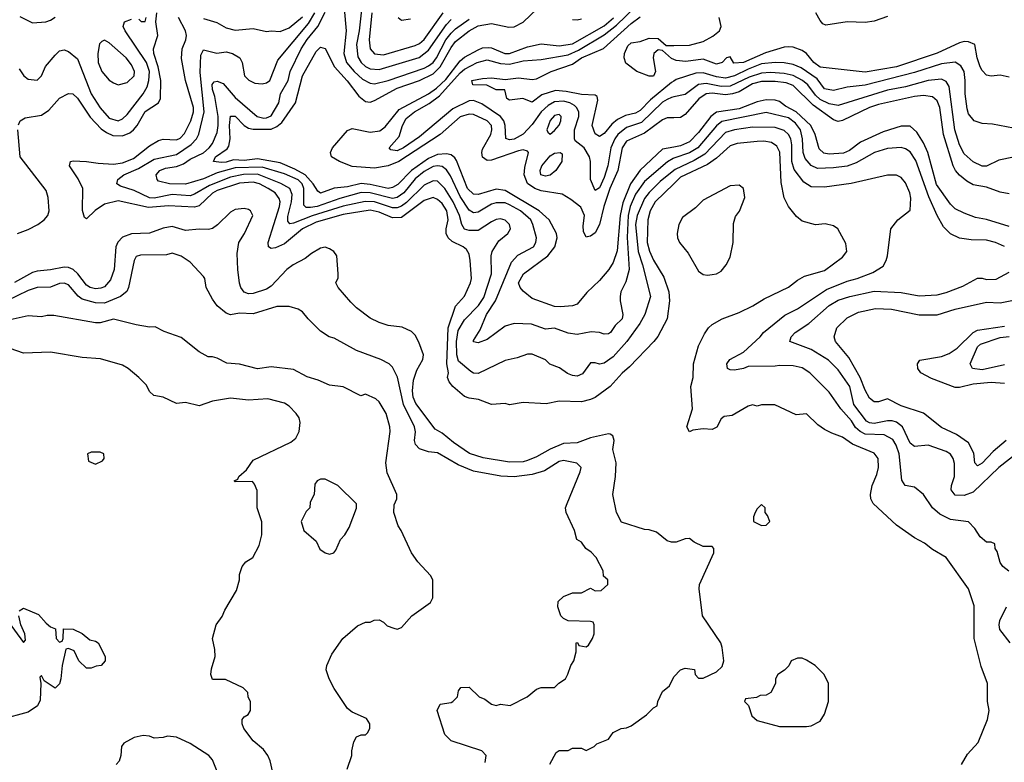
# Model space of a CAD drawing. Header units: inches. Extents: x 1793402 to 1900366, y 320852 to 470679.
# Tile 364 of 604: x 1847093 to 1851469, y 430659 to 433960. Entities that reach past the tile are written whole.
import ezdxf

# ---------------------------------------------------------------- set-up
doc = ezdxf.new("R2010")
doc.units = ezdxf.units.IN
doc.header["$MEASUREMENT"] = 0
doc.layers.add('B8443', color=7, linetype='Continuous')
doc.layers.add('B8453', color=7, linetype='Continuous')

msp = doc.modelspace()

# ---------------------------------------------------------------- linework, layer by layer
at = {"layer": 'B8443', "color": 4}
for points, elevation in [([(1848618.4, 434070), (1848601.7, 433910), (1848589, 433850), (1848595.2, 433795.2), (1848610.4, 433770), (1848630, 433752.2), (1848650, 433742), (1848690, 433738), (1848868.6, 433791.4), (1848910, 433824.4), (1848990, 433938.7), (1849010, 433961.1)], 332), ([(1847086.8, 433493.2), (1847095.3, 433510), (1847116.5, 433523.5), (1847190, 433536.3), (1847221.7, 433558.3), (1847270, 433611), (1847310, 433631.3), (1847329, 433631), (1847350, 433610.8), (1847406.4, 433526.4), (1847454.8, 433474.8), (1847478, 433458), (1847506, 433446), (1847550, 433443.1), (1847582.7, 433457.3), (1847598.4, 433470), (1847615.1, 433490), (1847650, 433552.7), (1847709.5, 433590.5), (1847718, 433610), (1847719.7, 433690), (1847708.7, 433750), (1847688.4, 433810), (1847686.9, 433830), (1847706.5, 433890), (1847697.2, 433950), (1847702.1, 433990)], 344), ([(1850000, 433290.2), (1849939.5, 433240.5), (1849890, 433191.5), (1849870, 433165.1), (1849837.3, 433090), (1849830.2, 433050), (1849841.3, 432930), (1849860.9, 432870), (1849895.5, 432730), (1849870.4, 432650), (1849848.2, 432610), (1849790.3, 432529.7), (1849730, 432462), (1849690, 432433.2), (1849670, 432428.7), (1849650, 432435.3), (1849630, 432435.3), (1849594.4, 432385.6), (1849570, 432376), (1849550, 432378), (1849527.6, 432387.6), (1849492.1, 432412.1), (1849449.1, 432429.1), (1849428.9, 432448.9), (1849370, 432473.2), (1849350, 432474), (1849303.5, 432456.5), (1849250, 432446), (1849130, 432387), (1849110, 432389.3), (1849097, 432397), (1849042.4, 432442.4), (1849035.4, 432470), (1849033.5, 432530), (1849042, 432578), (1849070, 432625.5), (1849131.3, 432690), (1849154.7, 432725.3), (1849189.6, 432830), (1849187.3, 432910), (1849192.3, 432930), (1849222.5, 432977.5), (1849262, 433010), (1849274, 433030), (1849269, 433050), (1849250, 433069), (1849230, 433074.5), (1849210, 433071.8), (1849190, 433062), (1849130, 433023.6), (1849090, 433022.4), (1849070, 433029.6), (1849057.6, 433050), (1849047.4, 433090), (1849019.8, 433150), (1848982, 433210), (1848950, 433241.6), (1848930, 433244.2), (1848890, 433224.7), (1848812.2, 433147.8), (1848790, 433130.9), (1848770, 433123.1), (1848750, 433124.5), (1848670, 433149.8), (1848627.5, 433152.5), (1848530, 433131.6), (1848392, 433088), (1848310, 433055.6), (1848293.2, 433053.2), (1848284.4, 433064.4), (1848284.7, 433084.7), (1848300.4, 433150), (1848303.8, 433183.8), (1848293.6, 433210), (1848252.6, 433232.6), (1848150, 433273.3), (1848087.9, 433272.1), (1848030, 433260.3), (1847936.8, 433223.2), (1847870, 433184), (1847850, 433177.7), (1847770, 433183.1), (1847690, 433166.8), (1847670, 433168.7), (1847601, 433201), (1847540.4, 433220.4), (1847524, 433230), (1847529.2, 433250), (1847556, 433270), (1847621.1, 433298.9), (1847690, 433340.2), (1847790, 433360.3), (1847854.6, 433405.4), (1847877.6, 433430), (1847888.2, 433451.8), (1847912.6, 433550), (1847894.9, 433725.1), (1847898, 433802), (1847910, 433826), (1847969.2, 433810.8), (1848010, 433817.3), (1848038, 433810), (1848071, 433790), (1848081, 433770), (1848091.1, 433711.1), (1848111.1, 433691.1), (1848138, 433678), (1848170, 433674.8), (1848190, 433678.8), (1848204, 433690), (1848240.4, 433779.6), (1848376.5, 433943.5), (1848404.1, 433990)], 332), ([(1850000, 433344.2), (1849996.9, 433343.1), (1849971.1, 433328.9), (1849870, 433241.3), (1849830, 433185.1), (1849805.2, 433130), (1849797.5, 433090), (1849792.3, 432992.3), (1849801.3, 432850), (1849785.8, 432794.2), (1849764, 432750), (1849760.7, 432730), (1849760.7, 432710), (1849773.4, 432650), (1849770.6, 432630), (1849739.8, 432600.2), (1849718, 432570), (1849710, 432564), (1849690, 432562.7), (1849669.5, 432569.5), (1849632, 432572), (1849570, 432560.7), (1849530, 432567), (1849470, 432589.5), (1849430, 432585.1), (1849367.2, 432607.2), (1849290, 432609.4), (1849250, 432598), (1849170, 432539), (1849130, 432524), (1849110, 432528.7), (1849110, 432534), (1849138.9, 432581.1), (1849167.8, 432650), (1849206.6, 432710), (1849277.7, 432882.3), (1849306.6, 432913.4), (1849376, 432950), (1849386.6, 432970), (1849389.4, 432990), (1849373.6, 433050), (1849363.6, 433070), (1849318.4, 433110), (1849270, 433137.7), (1849250, 433145.4), (1849210, 433146.6), (1849190, 433139.7), (1849130, 433104.2), (1849110, 433101.6), (1849090, 433114), (1849050, 433174), (1849006.7, 433266.7), (1848990, 433292), (1848970, 433307.8), (1848950, 433311.2), (1848930, 433308.2), (1848890, 433285.4), (1848850, 433252.8), (1848799.5, 433190), (1848770, 433169.8), (1848750, 433165.6), (1848650, 433190.8), (1848610, 433191.8), (1848515, 433165), (1848414, 433130), (1848385.1, 433125.1), (1848365.9, 433125.9), (1848355.6, 433135.6), (1848355.6, 433210), (1848348.3, 433230), (1848330, 433248.3), (1848270, 433275.3), (1848170, 433305.3), (1848050, 433301), (1847970, 433279.8), (1847910, 433252.3), (1847830, 433228.4), (1847758, 433230), (1847710, 433242), (1847704, 433250), (1847699, 433270), (1847715.3, 433290), (1847740.5, 433299.5), (1847790, 433307), (1847820.6, 433319.4), (1847850, 433339.5), (1847910, 433368.9), (1847935.1, 433390), (1847949.6, 433410), (1847970, 433458), (1847975.1, 433490), (1847974.5, 433530), (1847959.3, 433619.3), (1847949.7, 433650.3), (1847948.5, 433671.5), (1847956.5, 433683.5), (1847970, 433687.3), (1847996.7, 433676.7), (1848050, 433614.9), (1848147.7, 433530), (1848177.1, 433522.9), (1848190, 433523.7), (1848210, 433533.4), (1848244.2, 433590), (1848251.5, 433630), (1848285.4, 433690), (1848294.3, 433730), (1848343.1, 433830), (1848370, 433872.2), (1848418.3, 433930), (1848450, 433993.4)], 328), ([(1850000, 433393.9), (1849950, 433384.2), (1849850, 433291.8), (1849806.9, 433230), (1849773.6, 433146.4), (1849761.1, 433090), (1849747.9, 432932.1), (1849730, 432881.2), (1849710.3, 432849.7), (1849670, 432801.2), (1849612.8, 432747.2), (1849570, 432695.3), (1849550, 432688), (1849496.3, 432683.7), (1849470, 432685.1), (1849370, 432721.2), (1849330, 432754), (1849317.2, 432770), (1849309.5, 432790), (1849332.3, 432830), (1849439.6, 432910), (1849471.3, 432950), (1849481.3, 432990), (1849478, 433010), (1849445.6, 433070), (1849400.7, 433110), (1849250, 433200.5), (1849210, 433206.6), (1849130, 433182.9), (1849110, 433185.1), (1849083, 433210), (1849033.8, 433333.8), (1849026.3, 433346.3), (1849010, 433359.7), (1848990, 433364.4), (1848950, 433360.8), (1848910, 433343.8), (1848834.3, 433290), (1848773.2, 433226.8), (1848750, 433213.5), (1848730, 433209.8), (1848650, 433228), (1848610, 433231.6), (1848550, 433216.8), (1848490, 433211.5), (1848430, 433189.6), (1848417.5, 433197.5), (1848397.4, 433230), (1848361.1, 433270), (1848315.8, 433295.8), (1848250, 433323.8), (1848150, 433341.6), (1848090, 433334.6), (1848042.5, 433337.5), (1848010, 433326.4), (1847990, 433324.8), (1847954, 433330), (1847962.9, 433350), (1848014.3, 433385.7), (1848022.4, 433397.6), (1848028.2, 433430), (1848024.4, 433490), (1848030, 433531.3), (1848050, 433530.7), (1848090.3, 433490.3), (1848110, 433478.4), (1848130, 433473.7), (1848210, 433474), (1848235.3, 433484.7), (1848257.6, 433502.4), (1848318.4, 433590), (1848349.6, 433710), (1848410, 433818), (1848430, 433838), (1848450, 433832), (1848492.4, 433750), (1848548.1, 433688.1), (1848599.4, 433619.4), (1848630, 433596.4), (1848650, 433594), (1848670, 433600.3), (1848770, 433656.1), (1848870, 433689.2), (1848930, 433719.7), (1848961.8, 433750), (1849010, 433836.4), (1849030, 433862.6), (1849090, 433910.3), (1849130, 433932.6), (1849190, 433943.2), (1849266.4, 433926.4), (1849290, 433928.9), (1849330.7, 433949.3), (1849394, 434010)], 324), ([(1848534.9, 434010), (1848543.7, 433910), (1848533.1, 433810), (1848545.7, 433770), (1848578.7, 433730), (1848616.4, 433696.4), (1848650, 433677.6), (1848670, 433675.3), (1848730, 433690.3), (1848890, 433744), (1848910, 433754.6), (1848929.8, 433770.2), (1848944.4, 433790), (1848986.8, 433870), (1849010, 433900.3), (1849030, 433919.6), (1849090, 433962)], 328), ([(1848658, 433990), (1848646, 433870), (1848650.4, 433830), (1848670, 433808.2), (1848710, 433803.7), (1848850, 433845.7), (1848870, 433854.9), (1848890, 433872), (1848974, 433990)], 336), ([(1850000, 433616.8), (1849990, 433614.7), (1849970, 433606), (1849950, 433592.8), (1849856.8, 433503.2), (1849790, 433480.4), (1849750.3, 433450), (1849736.9, 433430), (1849720.2, 433390), (1849707.2, 433310), (1849690, 433259.3), (1849670, 433213.2), (1849650, 433201.2), (1849629.6, 433250), (1849629.5, 433329.5), (1849624.5, 433350), (1849601.2, 433390), (1849562, 433422), (1849559, 433430), (1849558.4, 433470), (1849576.9, 433530), (1849577.6, 433550), (1849567.6, 433570), (1849558.2, 433578.2), (1849538, 433590), (1849510, 433598.2), (1849470, 433595.3), (1849441.4, 433578.6), (1849410.3, 433550), (1849370, 433494), (1849330, 433451.5), (1849290, 433429.7), (1849270, 433425.6), (1849252.7, 433432.7), (1849249.7, 433490), (1849244, 433510), (1849229.8, 433529.8), (1849146.5, 433586.5), (1849110, 433600.5), (1849090, 433599.7), (1849016.9, 433563.1), (1848870, 433439.7), (1848798, 433390), (1848770, 433377), (1848741.5, 433381.5), (1848734, 433390), (1848779.1, 433440.9), (1848793.6, 433490), (1848810, 433520.5), (1848847.3, 433550), (1848912.3, 433587.7), (1848957.9, 433622.1), (1849050, 433723.1), (1849070, 433739.6), (1849126, 433770), (1849170, 433781.1), (1849230, 433765.2), (1849270, 433762), (1849330, 433776.5), (1849410, 433782.6), (1849530, 433803.9), (1849576.1, 433823.9), (1849690, 433892.2), (1849744.4, 433935.6), (1849830, 434017.7)], 312), ([(1847090, 433742), (1847111.3, 433710), (1847130, 433696), (1847170, 433691), (1847189.4, 433710.6), (1847207.5, 433752.5), (1847250, 433802.8), (1847270, 433821), (1847290, 433826), (1847310, 433818.8), (1847350, 433786), (1847410, 433630.8), (1847450, 433567.7), (1847490, 433523), (1847530, 433510.8), (1847550, 433518.8), (1847570, 433538.8), (1847640.7, 433630), (1847658.7, 433661.3), (1847667.1, 433690), (1847669.8, 433730), (1847656, 433770), (1847560.9, 433910), (1847552.7, 433930), (1847559, 433950), (1847590, 433962.8)], 348), ([(1847093.7, 433973.7), (1847150, 433946), (1847208.9, 433951.1), (1847230, 433958), (1847250, 433971.3)], 352), ([(1850000, 433230.6), (1849917, 433150), (1849894.6, 433110), (1849883.6, 433070), (1849882, 432970), (1849891.3, 432931.3), (1849910, 432890.7), (1849955.8, 432815.8), (1849977.6, 432750), (1849980.4, 432710), (1849970.7, 432630), (1849928.1, 432551.9), (1849910.4, 432529.6), (1849802.8, 432417.2), (1849770, 432389.2), (1849717.1, 432330), (1849650, 432281.3), (1849630, 432271.3), (1849590, 432261.3), (1849490, 432264.5), (1849432.7, 432252.7), (1849330, 432259), (1849270, 432249), (1849250, 432254), (1849190, 432249.2), (1849132.1, 432272.1), (1849090, 432278), (1849070, 432286), (1849017.2, 432330), (1849002, 432350), (1848994, 432370), (1848998, 432390), (1848990.9, 432430.9), (1848996.4, 432590), (1849030, 432686.8), (1849070, 432731), (1849096, 432790), (1849101.2, 432810), (1849095.1, 432890), (1849090, 432918), (1849078, 432938), (1849064, 432950), (1849014.9, 432974.9), (1848997, 432990), (1848987.3, 433010), (1848987.6, 433030), (1848997.4, 433070), (1848991.1, 433110), (1848970, 433142.9), (1848950, 433160.7), (1848930, 433169.6), (1848890, 433156.3), (1848790, 433080.4), (1848750, 433079.2), (1848690, 433104.8), (1848650, 433112.8), (1848530, 433093.8), (1848410, 433060.3), (1848349.5, 433030.5), (1848270, 432963.1), (1848230, 432945.6), (1848210, 432942.7), (1848199, 432950), (1848197, 432970), (1848247.3, 433130), (1848249.7, 433150), (1848245.7, 433165.7), (1848227.6, 433190), (1848197.6, 433210), (1848158, 433230), (1848130, 433237.2), (1848070, 433233.6), (1847970, 433200.3), (1847950, 433189.7), (1847890, 433133), (1847870, 433126.2), (1847753.4, 433133.4), (1847664.8, 433124.8), (1847530, 433155.1), (1847470, 433139.6), (1847427.6, 433112.4), (1847390, 433075.3), (1847380.2, 433080.2), (1847372, 433112), (1847373, 433210), (1847352.3, 433252.3), (1847314, 433310), (1847318, 433330), (1847330, 433333.4), (1847390, 433330.4), (1847442, 433322), (1847510, 433318), (1847550, 433323.1), (1847597.6, 433342.4), (1847670, 433398.7), (1847710, 433423.1), (1847730, 433428.4), (1847790, 433426), (1847806.4, 433433.6), (1847825.5, 433454.5), (1847853.1, 433510), (1847865.6, 433550), (1847864.5, 433570), (1847829.7, 433689.7), (1847812.1, 433787.9), (1847815.1, 433830), (1847831.5, 433870), (1847833.3, 433890), (1847829.6, 433910), (1847799, 433970)], 336), ([(1847622, 433962), (1847632.7, 433952.7), (1847650, 433952), (1847655.1, 433970)], 348), ([(1847910, 433964.9), (1847968.2, 433948.2), (1848010, 433924), (1848050, 433913.4), (1848130, 433920.5), (1848190, 433906.8), (1848210, 433910.7), (1848250, 433907.7), (1848290, 433924.4), (1848350, 433972)], 336), ([(1850000, 433524.4), (1849970, 433523.6), (1849950, 433515.1), (1849870, 433456.4), (1849790, 433419.6), (1849770.2, 433389.8), (1849750.3, 433290.3), (1849715.2, 433210), (1849688.8, 433130), (1849670, 433049.2), (1849650, 433012.7), (1849630, 432998), (1849614.6, 432994.6), (1849610, 432994), (1849598.4, 433018.4), (1849596.6, 433043.4), (1849602.7, 433090), (1849586.3, 433126.3), (1849541.5, 433161.5), (1849503.9, 433183.9), (1849410, 433199.8), (1849382, 433210), (1849350, 433231.8), (1849334.8, 433270), (1849337.3, 433302.7), (1849353.2, 433370), (1849350, 433375.3), (1849330, 433380.9), (1849310, 433376.9), (1849190, 433335.6), (1849170, 433334.5), (1849150, 433349.4), (1849146, 433370), (1849150, 433384.7), (1849186, 433450), (1849191.3, 433470), (1849189.6, 433489.6), (1849170, 433511.2), (1849110, 433538), (1849090, 433540.5), (1849050, 433528), (1848961.6, 433450), (1848777, 433330), (1848730, 433311.1), (1848670, 433300.4), (1848570, 433307.3), (1848513.2, 433330), (1848479, 433350), (1848473.2, 433370), (1848482.7, 433390), (1848550, 433466.8), (1848570, 433476.3), (1848650, 433459.5), (1848693.6, 433466.4), (1848716.8, 433483.2), (1848779.4, 433560.6), (1848910, 433631.1), (1848944.8, 433655.2), (1848986, 433694), (1849050, 433776.5), (1849070, 433793.8), (1849130, 433826.3), (1849150, 433834.3), (1849176.7, 433836.7), (1849190, 433834.9), (1849249.3, 433809.3), (1849270, 433809.1), (1849350, 433839.5), (1849410, 433852.7), (1849490, 433843.1), (1849550, 433852.4), (1849690, 433932.3), (1849731.6, 433968.4)], 316), ([(1848774, 433970), (1848790, 433958), (1848830, 433964.4)], 344), ([(1850000, 433687.1), (1849990, 433680.5), (1849896, 433604), (1849850, 433556.9), (1849830, 433544), (1849785.5, 433534.5), (1849750, 433516.9), (1849723.7, 433496.3), (1849690, 433454.5), (1849670, 433440.9), (1849650, 433452.7), (1849637.4, 433490), (1849662, 433602), (1849658.9, 433618.9), (1849650, 433625.2), (1849590, 433626.9), (1849521.3, 433641.3), (1849474.6, 433645.4), (1849413.8, 433626.2), (1849370, 433594), (1849329.3, 433609.3), (1849270, 433602), (1849258, 433610), (1849248, 433648), (1849210, 433649), (1849169.2, 433669.2), (1849106, 433670), (1849102, 433690), (1849150, 433698), (1849190, 433701), (1849250, 433694.8), (1849310, 433702), (1849370, 433694), (1849390, 433697.3), (1849455.3, 433730), (1849550, 433761.6), (1849590, 433790.2), (1849687.3, 433832.7), (1849810, 433943.1), (1849850, 433972.2)], 308), ([(1849550, 433960.4), (1849570, 433958.7), (1849590, 433963.1)], 324), ([(1850000, 433782.7), (1849990, 433787), (1849950, 433823.7), (1849930, 433826.6), (1849910.4, 433809.6), (1849908.4, 433790), (1849918, 433730), (1849910, 433708.7), (1849890, 433708.7), (1849835.3, 433730), (1849786.6, 433766.6), (1849779, 433790), (1849781.2, 433810), (1849795.5, 433844.5), (1849810, 433857.3), (1849850, 433863.8), (1849890, 433877.6), (1849930, 433875.8), (1849965.5, 433845.5), (1850000, 433845.9)], 304), ([(1847082.7, 433010), (1847130, 433027), (1847172.7, 433050), (1847200.9, 433070), (1847218, 433090), (1847223.7, 433110), (1847219.6, 433170), (1847210, 433201.2), (1847094, 433350), (1847083.7, 433470)], 344), ([(1850000, 431637.2), (1849990, 431637.2), (1849970, 431644), (1849922.7, 431682.7), (1849890, 431693.2), (1849870, 431694), (1849766.8, 431726.8), (1849745.2, 431770), (1849729.1, 431849.1), (1849741.2, 431930), (1849744, 431990), (1849729, 432050), (1849734, 432090), (1849728, 432110), (1849717.2, 432117.2), (1849710, 432119), (1849630, 432102), (1849570, 432079.7), (1849510, 432076.3), (1849450, 432051.5), (1849390, 432016.9), (1849350, 432000.5), (1849330, 431995.1), (1849270, 431993.3), (1849152.7, 432012.7), (1849091.5, 432031.5), (1849020.7, 432080.7), (1848970, 432122.9), (1848939.7, 432139.7), (1848853.5, 432253.5), (1848842, 432282), (1848838.5, 432310), (1848842.7, 432357.3), (1848857.4, 432402.6), (1848883.7, 432450), (1848886.6, 432470), (1848866.8, 432526.8), (1848850, 432558), (1848833.6, 432573.6), (1848792.9, 432592.9), (1848730, 432601.2), (1848690, 432614), (1848650, 432634), (1848590, 432679), (1848564.1, 432704.1), (1848508.7, 432770), (1848498, 432790), (1848507.3, 432812.7), (1848508, 432830), (1848502, 432910), (1848488, 432930), (1848470, 432942), (1848450, 432948.7), (1848430, 432944), (1848390, 432921.2), (1848361.6, 432898.4), (1848307.3, 432870), (1848280.5, 432850), (1848210, 432775.6), (1848190, 432762.4), (1848130, 432742.9), (1848110, 432742), (1848089.6, 432749.6), (1848076, 432770), (1848069.6, 432789.6), (1848061.6, 432850), (1848058.9, 432921.1), (1848066.6, 432970), (1848091.8, 433010), (1848129, 433090), (1848119, 433110), (1848110, 433116), (1848090, 433121.2), (1848050, 433117), (1848030, 433105.2), (1847972.4, 433047.6), (1847950, 433032.3), (1847932.4, 433027.6), (1847890, 433029.6), (1847830, 433022.4), (1847770, 433041.1), (1847730, 433033.7), (1847670, 433011.5), (1847590, 433007.8), (1847550, 432994), (1847528.9, 432971.1), (1847520.4, 432950), (1847511.7, 432850), (1847495.6, 432804.4), (1847470, 432772.7), (1847453.8, 432766.2), (1847430, 432763.6), (1847406, 432770), (1847390, 432779.6), (1847350.8, 432830.8), (1847330, 432849.6), (1847310, 432858.9), (1847290, 432860.5), (1847230, 432848), (1847170, 432843), (1847150, 432836.3), (1847070, 432792)], 344), ([(1849162, 430658), (1849166, 430690), (1849146, 430710), (1849010, 430755.3), (1848982.7, 430782.7), (1848948, 430890), (1848962, 430918), (1849010, 430924.7), (1849018, 430930), (1849038, 430950), (1849043.1, 430976.9), (1849052.7, 430992.7), (1849090, 430994), (1849134, 430950), (1849159.8, 430939.8), (1849190, 430918), (1849210, 430912), (1849230, 430918), (1849272.7, 430912.7), (1849348, 430950), (1849390, 430984.7), (1849410, 430991.3), (1849470, 430992), (1849488.9, 431011.1), (1849518, 431030), (1849528.9, 431051.1), (1849542, 431090), (1849555.3, 431110), (1849566, 431150), (1849566, 431190), (1849572, 431192), (1849578, 431178), (1849610, 431172), (1849620.4, 431179.6), (1849638, 431210), (1849646, 431230), (1849646, 431270), (1849642, 431282), (1849630, 431286), (1849530, 431288), (1849510, 431298), (1849498, 431310), (1849484, 431350), (1849486, 431374), (1849510, 431396), (1849550, 431412), (1849590, 431412), (1849630, 431434), (1849650, 431422), (1849676.4, 431423.6), (1849706, 431450), (1849706, 431470), (1849687.3, 431487.3), (1849686, 431510), (1849655.3, 431570), (1849632.9, 431592.9), (1849608, 431610), (1849590, 431638), (1849568, 431650), (1849559, 431690), (1849522, 431770), (1849519, 431790), (1849525.2, 431810), (1849584, 431950), (1849588.7, 431970), (1849569.1, 431989.1), (1849510, 432000.9), (1849490, 431996.2), (1849424.4, 431955.6), (1849370, 431938), (1849290, 431927.6), (1849231.3, 431931.3), (1849110, 431953.3), (1849041, 431981), (1848950, 432035.1), (1848910, 432039), (1848870, 432052.7), (1848851.8, 432071.8), (1848847, 432090), (1848851.3, 432128.7), (1848847.6, 432150), (1848798.3, 432250), (1848771.5, 432371.5), (1848750, 432415.3), (1848735.3, 432430), (1848698, 432450), (1848590, 432489.2), (1848490, 432544), (1848468, 432550), (1848430, 432575.3), (1848375.3, 432630), (1848350, 432662), (1848330, 432674), (1848290, 432685.2), (1848235.3, 432684.7), (1848130, 432652.7), (1848070, 432655.1), (1848030, 432649), (1848010, 432655.3), (1847970, 432688.7), (1847950, 432718), (1847922, 432770), (1847915.3, 432810), (1847910, 432818), (1847850, 432882), (1847810, 432908.7), (1847770, 432922), (1847745.4, 432914.6), (1847630, 432914), (1847610, 432908), (1847601, 432890), (1847576.3, 432770), (1847568.2, 432751.8), (1847541, 432730), (1847470, 432699.7), (1847430, 432701.1), (1847370, 432718), (1847351.9, 432731.9), (1847310, 432780.9), (1847289.5, 432789.5), (1847270, 432787.3), (1847230, 432771.8), (1847170, 432769.5), (1847130, 432756.9), (1847031.7, 432708.3)], 348), ([(1848548.4, 430628.4), (1848568.7, 430690), (1848568.7, 430710), (1848578, 430750), (1848590, 430772), (1848610, 430782), (1848630, 430782), (1848638, 430790), (1848648, 430810), (1848648, 430830), (1848633.6, 430853.6), (1848570, 430882), (1848550, 430898), (1848490, 430988), (1848468.7, 431030), (1848455.3, 431070), (1848458, 431090), (1848480.2, 431139.8), (1848528, 431210), (1848594.6, 431265.4), (1848630, 431282), (1848650, 431282), (1848668.4, 431291.6), (1848690, 431292), (1848710, 431282), (1848726.4, 431266.4), (1848755.3, 431255.3), (1848770, 431251), (1848790, 431258), (1848835.3, 431310), (1848918, 431370), (1848928, 431390), (1848928.7, 431470), (1848918, 431490), (1848862, 431550), (1848834, 431590), (1848788.7, 431690), (1848775.3, 431710), (1848755.3, 431770), (1848756.4, 431803.6), (1848768, 431830), (1848768, 431850), (1848726.3, 431946.3), (1848719.3, 431990), (1848739.3, 432130), (1848737.2, 432150), (1848721.2, 432210), (1848690, 432262), (1848675.5, 432275.5), (1848630, 432295.3), (1848608.4, 432288.4), (1848530, 432328), (1848470, 432335.3), (1848418.6, 432358.6), (1848370, 432373.2), (1848310, 432406), (1848210, 432417.2), (1848150, 432409), (1848070, 432429.2), (1848012.9, 432432.9), (1847970, 432455.3), (1847950, 432462), (1847930, 432462), (1847890, 432484), (1847810, 432548), (1847734.6, 432574.6), (1847694.6, 432594.6), (1847670, 432594), (1847610, 432604), (1847510, 432629.2), (1847450, 432613.2), (1847430, 432613.2), (1847244.7, 432644.7), (1847215.3, 432644.7), (1847190, 432639), (1847130, 432644), (1847050, 432626.6)], 352), ([(1848230, 430562), (1848206, 430666), (1848195.3, 430690), (1848176.5, 430716.5), (1848130, 430755.3), (1848089, 430810), (1848082, 430830), (1848082, 430850), (1848090, 430862), (1848108.4, 430871.6), (1848118, 430890), (1848118, 430930), (1848108.4, 430948.4), (1848106, 430970), (1848086, 430990), (1848007.3, 431027.3), (1847950, 431028), (1847942, 431050), (1847944.7, 431075.3), (1847962, 431130), (1847960.4, 431160.4), (1847949, 431210), (1847965.2, 431270), (1847992, 431308), (1848003.9, 431336.1), (1848056.5, 431423.5), (1848069.2, 431470), (1848070, 431494), (1848082, 431530), (1848098, 431550), (1848128, 431570), (1848157.2, 431622.8), (1848169, 431670), (1848168.9, 431728.9), (1848148.7, 431790), (1848147.3, 431867.3), (1848136.4, 431896.4), (1848127.3, 431907.3), (1848050, 431906), (1848046, 431910), (1848062, 431918), (1848066, 431930), (1848100.4, 431959.6), (1848130, 432002), (1848298, 432082), (1848320.4, 432099.6), (1848335.3, 432130), (1848339, 432170), (1848334, 432190), (1848322, 432210), (1848290, 432242), (1848270, 432255.3), (1848195.5, 432275.5), (1848110, 432269.3), (1848030, 432277.2), (1847950, 432265.2), (1847890, 432244), (1847830, 432259), (1847790, 432254), (1847730, 432282), (1847688, 432290), (1847670, 432308), (1847656, 432336), (1847622, 432370), (1847575.3, 432410), (1847550, 432425.2), (1847452, 432452), (1847370, 432458), (1847230, 432482.7), (1847110, 432477.2), (1847050, 432498)], 356), ([(1847090, 431332), (1847110, 431344.7), (1847176.8, 431316.8), (1847210, 431278), (1847230, 431262), (1847252, 431252), (1847254, 431210), (1847270, 431194), (1847282, 431198), (1847286, 431210), (1847287.3, 431252.7), (1847330, 431251.3), (1847370, 431231.3), (1847403.6, 431203.6), (1847430, 431198), (1847442, 431190), (1847472, 431130), (1847472, 431110), (1847454, 431090), (1847432.7, 431087.3), (1847410, 431078), (1847390, 431078), (1847355.3, 431110), (1847335.3, 431155.3), (1847310, 431166), (1847298, 431162), (1847281, 431090), (1847276, 431030), (1847270, 431008), (1847250, 430988.7), (1847202, 431022), (1847190, 431046), (1847182, 431038), (1847186, 431010), (1847184, 430936), (1847171, 430910), (1847130, 430882.7), (1847010.7, 430849.3)], 356), ([(1847030, 431301), (1847110, 431192), (1847118, 431202), (1847116, 431230), (1847097.2, 431270), (1847089, 431310)], 356), ([(1849448.9, 430651.1), (1849476.4, 430703.6), (1849490, 430711.3), (1849530, 430711.3), (1849550, 430722), (1849590, 430722), (1849610, 430712), (1849646, 430730), (1849658, 430742), (1849710, 430762), (1849730, 430792), (1849766, 430810), (1849790, 430812), (1849810, 430822), (1849878, 430870), (1849910, 430902), (1849926, 430910), (1849928, 430930), (1849950, 430974), (1849980.4, 430999.6), (1850000, 431039.3)], 344), ([(1847970, 430618), (1847949.3, 430670), (1847933.2, 430690), (1847850, 430743.7), (1847790, 430771.8), (1847750, 430775.6), (1847730, 430769.5), (1847690, 430766.6), (1847670, 430775.1), (1847641.1, 430778.9), (1847602, 430770), (1847555.3, 430744.7), (1847544.7, 430730), (1847542, 430690), (1847535.3, 430664.7), (1847522, 430650)], 364)]:
    msp.add_lwpolyline(points, dxfattribs=dict(at, elevation=elevation))
for points, elevation in [([(1847470, 433868.7), (1847456.9, 433863.1), (1847447.5, 433852.5), (1847439.1, 433810), (1847441.6, 433770), (1847457.3, 433730), (1847490, 433690.8), (1847510, 433678.8), (1847530, 433671), (1847570, 433680.7), (1847601.2, 433710), (1847602.7, 433730), (1847590, 433759), (1847566, 433790), (1847490, 433857.2)], 352), ([(1849490, 433539.3), (1849470, 433534.5), (1849450, 433512.7), (1849436, 433470), (1849439.6, 433459.6), (1849450, 433451.3), (1849470, 433466.8), (1849490, 433491.3), (1849497, 433510), (1849499.3, 433530)], 316), ([(1849430, 433265.2), (1849409.3, 433270), (1849406, 433290), (1849413.2, 433310), (1849450, 433355.5), (1849470, 433366.8), (1849494, 433370), (1849503.6, 433363.6), (1849502.8, 433330), (1849474.8, 433290), (1849450, 433269.3)], 312), ([(1847450, 432038), (1847410, 432038), (1847394, 432030), (1847398, 431998), (1847430, 431984.7), (1847460.4, 431999.6), (1847468, 432010), (1847466, 432030)], 364), ([(1848450, 431918), (1848430, 431918), (1848414, 431910), (1848403.6, 431896.4), (1848402, 431850), (1848383.6, 431816.4), (1848382, 431790), (1848366, 431774), (1848342.8, 431730), (1848356, 431690), (1848410, 431642), (1848427.1, 431607.1), (1848450, 431591), (1848470, 431584.7), (1848488.9, 431591.1), (1848498, 431602), (1848518, 431650), (1848538, 431670), (1848556.5, 431703.5), (1848588.9, 431788.9), (1848589, 431809), (1848506, 431890)], 356)]:
    msp.add_lwpolyline(points, close=True, dxfattribs=dict(at, elevation=elevation))
at = {"layer": 'B8453', "color": 4}
for points, elevation in [([(1850950, 433974.3), (1850890, 433953.6), (1850850, 433948.2), (1850770, 433949.8), (1850675.1, 433935.1), (1850661.6, 433941.6), (1850650, 433956), (1850631.6, 433990)], 296), ([(1850000, 433845.9), (1850070, 433846.7), (1850130, 433863), (1850173.7, 433886.3), (1850203.1, 433910), (1850209.7, 433930), (1850202, 433970)], 304), ([(1851490, 433704), (1851450, 433714), (1851410, 433708.7), (1851390, 433714), (1851370, 433734), (1851362, 433750), (1851347.8, 433790), (1851337.2, 433850), (1851310, 433862), (1851290, 433862.9), (1851270, 433857.6), (1851170, 433811.5), (1850990, 433751.1), (1850850, 433726.3), (1850650, 433748.3), (1850621.6, 433770), (1850590, 433809.4), (1850570, 433822.9), (1850530, 433837.6), (1850510, 433838.7), (1850490, 433837.4), (1850407.5, 433812.5), (1850309.7, 433769.7), (1850267.2, 433767.2), (1850250, 433795.3), (1850234, 433790), (1850214, 433770), (1850190, 433762.7), (1850130, 433784.5), (1850053.8, 433773.8), (1850010, 433778.4), (1850000, 433782.7)], 304), ([(1851510, 433477.2), (1851415.5, 433495.5), (1851370, 433498), (1851335.3, 433510), (1851310, 433542), (1851303.9, 433563.9), (1851295.1, 433630), (1851295.1, 433690), (1851289.6, 433730), (1851275.4, 433755.4), (1851250, 433771.6), (1851190, 433764), (1851070, 433725.7), (1850849.7, 433669.7), (1850770, 433660.5), (1850710, 433646), (1850670, 433652), (1850636.8, 433696.8), (1850566, 433746), (1850530, 433761.1), (1850490, 433768.4), (1850450, 433769.8), (1850390, 433763.1), (1850330, 433739.8), (1850270, 433709.8), (1850230, 433700.3), (1850190, 433705.8), (1850130, 433724.2), (1850097.8, 433722.2), (1850010, 433693.6), (1850000, 433687.1)], 308), ([(1851510, 433349.2), (1851444.9, 433335.1), (1851390, 433309.2), (1851369.5, 433309.5), (1851330, 433329), (1851290, 433364), (1851270, 433404), (1851248.2, 433470), (1851223, 433663), (1851210, 433686), (1851190, 433695.6), (1851130, 433689.7), (1851030, 433661), (1850950, 433647.1), (1850730, 433578), (1850690, 433585.7), (1850650, 433606), (1850630, 433624.7), (1850595.8, 433670), (1850571.5, 433690), (1850530, 433712), (1850490, 433721.4), (1850430, 433725.8), (1850390, 433722.2), (1850335.2, 433704.8), (1850250, 433664.4), (1850210, 433663.5), (1850143.4, 433676.6), (1850110, 433672.4), (1850050, 433627.6), (1850000, 433616.8)], 312), ([(1851490, 433186), (1851450, 433193), (1851390, 433216.3), (1851330, 433226.6), (1851302.2, 433242.2), (1851270, 433269.6), (1851251.6, 433290), (1851241.1, 433310), (1851198, 433450), (1851181.7, 433570), (1851170, 433599.3), (1851150, 433617.6), (1851110, 433622.6), (1851070, 433619.1), (1850910, 433582.6), (1850870, 433569.7), (1850750, 433511.5), (1850730, 433507.6), (1850710, 433514.7), (1850619.4, 433579.4), (1850530, 433667.3), (1850498.8, 433678.8), (1850450, 433685.8), (1850390, 433685), (1850350, 433675.3), (1850290, 433639.3), (1850261, 433630), (1850230, 433626.5), (1850170, 433632.8), (1850144, 433630), (1850111.1, 433608.9), (1850050, 433538.4), (1850030, 433525.1), (1850000, 433524.4)], 316), ([(1851490, 433040.5), (1851390, 433071.6), (1851341, 433081), (1851290, 433099.5), (1851250, 433119.5), (1851230, 433139.5), (1851168, 433228), (1851128.3, 433370), (1851110, 433412.7), (1851080.5, 433460.5), (1851050, 433487), (1851010, 433487.3), (1850930, 433461.6), (1850830, 433416.3), (1850780.7, 433379.3), (1850753.5, 433366.5), (1850690, 433362), (1850666.9, 433366.9), (1850645.4, 433385.4), (1850628.2, 433450), (1850608.2, 433490), (1850544, 433550), (1850496, 433576), (1850470, 433595.8), (1850450, 433602.3), (1850410, 433603.5), (1850370, 433594.8), (1850290, 433563.1), (1850190, 433549.7), (1850164.2, 433530), (1850110, 433458.7), (1850070, 433417.4), (1850030, 433399.8), (1850000, 433393.9)], 324), ([(1851470, 432952.7), (1851430, 432969.3), (1851390, 432979.5), (1851321.5, 432981.5), (1851269.4, 432989.4), (1851230, 433009), (1851198.9, 433038.9), (1851169.7, 433089.7), (1851133.2, 433173.2), (1851074.9, 433334.9), (1851050, 433372.7), (1851030, 433386.6), (1851010, 433392), (1850950, 433387.3), (1850891, 433370), (1850810, 433324.2), (1850770.3, 433309.7), (1850710, 433301.3), (1850638, 433298), (1850610, 433311.8), (1850583.7, 433343.7), (1850575.4, 433370), (1850572.4, 433430), (1850562.6, 433470), (1850540, 433500), (1850510, 433524), (1850410, 433547.8), (1850213, 433507), (1850190, 433488), (1850107, 433390), (1850070, 433367.6), (1850000, 433344.2)], 328), ([(1851488.7, 431508.7), (1851462, 431530), (1851450, 431548), (1851436.4, 431596.4), (1851428, 431610), (1851426, 431630), (1851410, 431638), (1851390, 431638), (1851362, 431662), (1851338, 431698), (1851308.9, 431728.9), (1851230, 431739.3), (1851182.7, 431762.7), (1851149.2, 431790), (1851109.4, 431849.4), (1851070, 431882), (1851028.7, 431890), (1851012.9, 431912.9), (1851001.3, 432030), (1850988.3, 432068.3), (1850973.7, 432093.7), (1850934.6, 432114.6), (1850850, 432118.5), (1850827.3, 432130), (1850808, 432148), (1850790, 432177), (1850742, 432230), (1850690, 432304), (1850604, 432390), (1850570, 432413.2), (1850530, 432421.2), (1850470, 432423.7), (1850450, 432419.5), (1850330, 432418), (1850310, 432409.5), (1850270, 432402.7), (1850250, 432404), (1850238, 432410), (1850235.3, 432430), (1850248.7, 432450), (1850310, 432482.8), (1850384, 432550), (1850399, 432570), (1850493.4, 432646.6), (1850550, 432675.5), (1850678.8, 432761.2), (1850770, 432798.4), (1850815.3, 432810), (1850884.1, 432835.9), (1850930, 432864.7), (1850944, 432890), (1850949.2, 432910), (1850964, 433030), (1850995.3, 433070), (1851050, 433114), (1851052.5, 433167.5), (1851049, 433190), (1851030, 433235.3), (1851010, 433259), (1850990, 433269), (1850950, 433269), (1850788.1, 433231.9), (1850670, 433215.1), (1850610, 433217), (1850577.7, 433237.7), (1850534.6, 433294.6), (1850524.8, 433330), (1850524.4, 433404.4), (1850519.7, 433430), (1850509.7, 433449.7), (1850490, 433467.3), (1850450, 433480.5), (1850350, 433482), (1850269.1, 433470.9), (1850230, 433458.9), (1850137.2, 433362.8), (1850090, 433334), (1850005.4, 433294.6), (1850000, 433290.2)], 332), ([(1851278, 430650), (1851304.7, 430695.3), (1851352.9, 430747.1), (1851394, 430850), (1851402, 430890), (1851394, 430930), (1851394, 431010), (1851366, 431086), (1851335.1, 431210), (1851334.2, 431354.2), (1851309.3, 431430), (1851209.5, 431569.5), (1851150, 431605.2), (1851114, 431634), (1851070, 431657.2), (1850990, 431713.2), (1850885.2, 431810), (1850876, 431830), (1850873.2, 431850), (1850881.2, 431890), (1850902, 431938), (1850909, 431970), (1850908.7, 432010), (1850890, 432034), (1850793.6, 432073.6), (1850750, 432105.2), (1850702, 432122), (1850670, 432139), (1850639.3, 432159.3), (1850590, 432208), (1850543.1, 432203.1), (1850448.4, 432248.4), (1850390, 432248), (1850370, 432242), (1850350, 432248.7), (1850330, 432242), (1850259.6, 432200.4), (1850223.6, 432196.4), (1850210, 432186), (1850191.1, 432148.9), (1850170, 432138), (1850130, 432142), (1850084.7, 432135.3), (1850070, 432129), (1850058, 432150), (1850082.7, 432230), (1850076, 432330), (1850085.2, 432370), (1850086.6, 432430), (1850109.5, 432510), (1850135.5, 432564.5), (1850154, 432590), (1850170, 432606), (1850215.3, 432630), (1850290, 432658.8), (1850351.5, 432688.5), (1850401, 432719), (1850509.4, 432770.6), (1850550, 432802.8), (1850580.1, 432819.9), (1850670, 432844.9), (1850750, 432904.7), (1850768.7, 432930), (1850764.7, 432964.7), (1850728.7, 433030), (1850710, 433044), (1850672.9, 433052.9), (1850630, 433049), (1850570, 433064), (1850545.6, 433085.6), (1850509.4, 433129.4), (1850490, 433168), (1850476.3, 433236.3), (1850470.9, 433370.9), (1850457.3, 433397.3), (1850433.7, 433413.7), (1850399.7, 433419.7), (1850370, 433418.9), (1850282, 433410), (1850250, 433398.7), (1850190, 433344.2), (1850150, 433315.8), (1850030, 433259.7), (1850000, 433230.6)], 336), ([(1851526, 432034), (1851444.9, 431970), (1851330, 431859.5), (1851290, 431846), (1851250, 431846.6), (1851232.3, 431870), (1851234, 431890), (1851247, 431930), (1851246.8, 431986.8), (1851240.9, 432010), (1851230, 432029), (1851210, 432041.2), (1851130, 432069.3), (1851070, 432063.7), (1851050, 432078), (1851015.6, 432150), (1850990, 432171.5), (1850970, 432177.6), (1850950, 432176.9), (1850890, 432165.7), (1850870, 432168.3), (1850856, 432176), (1850800.5, 432250), (1850782.4, 432330), (1850730, 432404.5), (1850687, 432447), (1850610, 432494), (1850515.3, 432530), (1850521.2, 432550), (1850539.3, 432570), (1850599.3, 432610), (1850689.8, 432690.2), (1850730, 432713.7), (1850782, 432730), (1850890, 432754), (1851010, 432748.2), (1851090, 432733.4), (1851170, 432737.3), (1851210, 432747.3), (1851284.7, 432775.3), (1851350, 432811.3), (1851370, 432811.3), (1851390, 432804.7), (1851432.5, 432807.5), (1851490, 432838)], 328), ([(1851476.4, 432090), (1851418.5, 432041.4), (1851370, 431989.5), (1851350, 431977.2), (1851337.2, 431990), (1851333.1, 432033.1), (1851310, 432079.3), (1851256, 432116), (1851190, 432147.6), (1851110, 432211.8), (1851010, 432244.5), (1850950, 432275.3), (1850910, 432261.2), (1850890, 432261.2), (1850870, 432277.2), (1850850, 432313.2), (1850828, 432370), (1850778, 432458), (1850718, 432530), (1850712.7, 432550), (1850724, 432590), (1850770, 432634.8), (1850820.1, 432659.9), (1850896.1, 432676.1), (1850967.2, 432672.8), (1851090, 432648.2), (1851170, 432648.5), (1851250, 432673.7), (1851390, 432704.9), (1851450, 432702), (1851510, 432713.7)], 324), ([(1851470, 432342.9), (1851410, 432347.3), (1851330, 432340.7), (1851270, 432325.6), (1851250, 432325.6), (1851145.6, 432365.6), (1851097.2, 432390), (1851084.5, 432410), (1851082.7, 432430), (1851092.9, 432447.1), (1851190, 432463.1), (1851223.3, 432476.7), (1851259.3, 432500.7), (1851329.6, 432570), (1851350, 432579.6), (1851470, 432597.7)], 316), ([(1851470, 432425.6), (1851370, 432403.5), (1851328, 432410), (1851317.2, 432430), (1851350, 432506), (1851362.8, 432517.2), (1851450, 432547.2), (1851490, 432551.6)], 312), ([(1850000, 431039.3), (1850000.2, 431039.8), (1850029, 431071), (1850050, 431078), (1850091.6, 431071.6), (1850094, 431050), (1850110, 431034), (1850130, 431034), (1850190, 431062), (1850214.6, 431085.4), (1850222, 431110), (1850215.3, 431170), (1850208.7, 431190), (1850127, 431310), (1850111.8, 431430), (1850114, 431450), (1850178, 431590), (1850178, 431610), (1850170, 431618), (1850130, 431618), (1850090, 431638), (1850070, 431654), (1850050, 431653.2), (1850010, 431637.2), (1850000, 431637.2)], 344), ([(1851494, 431190), (1851449.2, 431250), (1851446, 431270), (1851449.2, 431290), (1851478, 431350)], 332)]:
    msp.add_lwpolyline(points, dxfattribs=dict(at, elevation=elevation))
at = {"layer": 'B8453', "color": 4, "elevation": 344}
for points in [[(1850290, 433225.2), (1850250, 433220.9), (1850130, 433158), (1850096.7, 433123.3), (1850038.7, 433081.3), (1850022.4, 433050), (1850014.9, 433010), (1850016.3, 432990), (1850024.9, 432970), (1850062.9, 432922.9), (1850110, 432842.8), (1850130, 432826.8), (1850150, 432824), (1850170, 432827.3), (1850190, 432830.8), (1850210, 432842.8), (1850232.7, 432870), (1850250, 432904.7), (1850263.6, 432970), (1850265.1, 433054.9), (1850274.5, 433085.5), (1850291.4, 433108.6), (1850315.1, 433170), (1850309.4, 433209.4)], [(1850390, 431806), (1850370, 431786), (1850362, 431770), (1850354, 431750), (1850354, 431730), (1850390, 431712), (1850410, 431714), (1850426, 431730), (1850416.4, 431756.4), (1850406, 431770), (1850406, 431790)], [(1850570, 431122), (1850550, 431122), (1850522, 431110), (1850511.1, 431088.9), (1850491.1, 431068.9), (1850462, 431050), (1850452, 431030), (1850452, 431010), (1850430.9, 430969.1), (1850410, 430958), (1850383.6, 430956.4), (1850367.3, 430947.3), (1850318, 430942), (1850314, 430930), (1850332, 430912), (1850346.4, 430866.4), (1850370, 430844.7), (1850470, 430818), (1850590, 430818), (1850610, 430822), (1850650, 430842), (1850670, 430874), (1850688, 430930), (1850688, 431010), (1850668, 431050), (1850628, 431090), (1850590, 431114)]]:
    msp.add_lwpolyline(points, close=True, dxfattribs=at)

doc.saveas('drawing.dxf')
